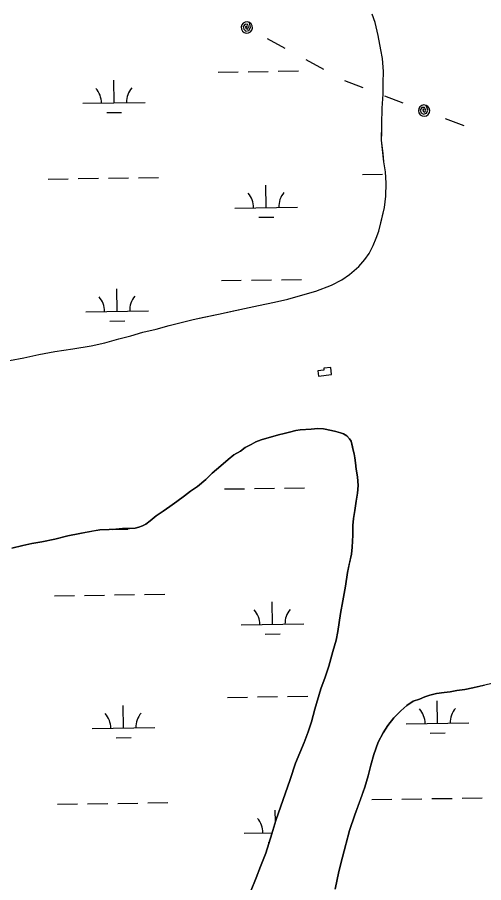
# Model space of a CAD drawing. Extents: x 3807117 to 3845308, y 337856 to 363736.
# Drawn here: x 3822853 to 3823597, y 356103 to 357484 of the extents above; entities that cross this region are included whole.
import ezdxf

# ---------------------------------------------------------------- set-up
doc = ezdxf.new("R2010")
doc.units = 0
for name, color, linetype in [('V-CHAN-DOCK', 7, 'Continuous'), ('V-TOPO-SHOR', 7, 'Continuous'), ('V-UTIL-LINE', 7, 'Continuous'), ('V-WETL-SWMP', 7, 'Continuous')]:
    doc.layers.add(name, color=color, linetype=linetype)

msp = doc.modelspace()

# ---------------------------------------------------------------- linework, layer by layer
at = {"layer": 'V-CHAN-DOCK'}
msp.add_lwpolyline([(3823333.4, 356911.3), (3823354.5, 356913.7), (3823353.3, 356924.8), (3823342, 356923.6), (3823342.3, 356920.7), (3823332.5, 356919.6)], close=True, dxfattribs=at)
at = {"layer": 'V-TOPO-SHOR'}
for points in [[(3822840.2, 356936), (3822862.8, 356940.2), (3822886.9, 356945.9), (3822912.6, 356950.4), (3822941, 356954.9), (3822970.6, 356959.4), (3822992.3, 356964.4), (3823014.9, 356970.8), (3823033.6, 356975.4), (3823053.1, 356981.1), (3823074.1, 356986.1), (3823095.1, 356991.8), (3823133.2, 357001.3), (3823150.7, 357005.1), (3823173.7, 357010), (3823192.8, 357014.2), (3823215.3, 357019.1), (3823237.9, 357023.7), (3823263.2, 357029), (3823284.6, 357033.9), (3823308.7, 357040.8), (3823329.4, 357046.5), (3823354.3, 357056.4), (3823370.6, 357064.9), (3823383.1, 357073.4), (3823398, 357086.1), (3823407.4, 357097.4), (3823414.4, 357107), (3823421.1, 357119.8), (3823425.4, 357131.1), (3823429.8, 357142.7), (3823434.5, 357162.1), (3823438.9, 357180.4), (3823440.9, 357198.2), (3823441.4, 357219.2), (3823440.4, 357237.1), (3823438.1, 357253), (3823436.6, 357266.6), (3823434.4, 357288), (3823434.5, 357300.1), (3823434.6, 357313.3), (3823435.5, 357338.9), (3823436.8, 357361.1), (3823436.9, 357379.3), (3823437.4, 357397.6), (3823435.9, 357418.2), (3823432.9, 357431.8), (3823428.7, 357454.8), (3823423.8, 357475.4), (3823419.2, 357489)], [(3822843.6, 356636.7), (3822861.5, 356640.9), (3822875.6, 356643.9), (3822892, 356646.9), (3822912.3, 356651.1), (3822933.3, 356656.1), (3822952.5, 356659.9), (3822974.3, 356664), (3822984.1, 356665.9), (3822999.3, 356666.6), (3823009.8, 356667), (3823020.7, 356667.7), (3823032, 356668), (3823041, 356668.7), (3823046.9, 356670.3), (3823052.3, 356672.2), (3823057.8, 356674.9), (3823064.8, 356680.3), (3823074.2, 356688.1), (3823085.6, 356695.4), (3823096.2, 356703.1), (3823107.5, 356711.3), (3823119.6, 356720.2), (3823129.4, 356727.5), (3823140.4, 356734.9), (3823153.7, 356746.1), (3823163.9, 356756.2), (3823177.6, 356768.2), (3823189.3, 356778.3), (3823198.3, 356785.6), (3823208.9, 356791.4), (3823216.7, 356797.2), (3823226.1, 356801.8), (3823233.5, 356806.1), (3823242.1, 356809.6), (3823269.9, 356817.6), (3823278.8, 356819.5), (3823287.4, 356821.8), (3823297.2, 356824.1), (3823304.2, 356825.2), (3823312.8, 356825.9), (3823321.8, 356826.7), (3823332.3, 356827.4), (3823341.6, 356826.9), (3823354.1, 356824.5), (3823361.1, 356822.9), (3823368.9, 356820.9), (3823373.6, 356819), (3823379, 356815.8), (3823383.3, 356811.1), (3823385.6, 356807.2), (3823387.1, 356801), (3823389, 356792.8), (3823390.5, 356786.9), (3823391.7, 356780.7), (3823392.8, 356772.9), (3823393.9, 356762.7), (3823395.8, 356750.6), (3823396.9, 356736.6), (3823395.7, 356724.5), (3823393.6, 356711.7), (3823391.6, 356696.9), (3823389.6, 356684)], [(3823389.6, 356684), (3823388.4, 356672.7), (3823388.3, 356657.1), (3823387.4, 356638), (3823386.2, 356627.1), (3823382.6, 356610.8), (3823379.8, 356597.9), (3823376.5, 356575.7), (3823372.5, 356552.3), (3823368.9, 356532.5), (3823364.4, 356503.7), (3823362, 356489.6), (3823356.5, 356471.7), (3823350.1, 356448), (3823344.2, 356430.5), (3823337.4, 356412.2), (3823327.9, 356379.5), (3823322.3, 356359.3), (3823316.8, 356343.3), (3823310.5, 356326.2), (3823303.8, 356309.9), (3823297, 356293.5), (3823288.3, 356267.1), (3823265.4, 356202.1), (3823259, 356180.7), (3823249.5, 356149.9), (3823240.8, 356128.5), (3823234.1, 356110.2), (3823225, 356088.1)], [(3823360.1, 356092.3), (3823366.1, 356120.4), (3823371.7, 356143.1), (3823377.3, 356163.4), (3823383.3, 356185.7), (3823391.6, 356211.1), (3823400.4, 356235.3), (3823407.5, 356255.2), (3823412.7, 356273.2), (3823417.1, 356290.4), (3823421.9, 356307.2), (3823429, 356327.1), (3823436.6, 356341.9), (3823444.1, 356353.6), (3823453.9, 356365.7), (3823465.3, 356377), (3823474.7, 356385.5), (3823485, 356392.1), (3823495.1, 356395.6), (3823503.4, 356399), (3823511.6, 356401.7), (3823521.8, 356404.4), (3823534.3, 356406.3), (3823543.7, 356407.4), (3823554.7, 356409.3), (3823567.2, 356410.8), (3823580.1, 356413.5), (3823598.2, 356417.7)]]:
    msp.add_lwpolyline(points, dxfattribs=at)
at = {"layer": 'V-UTIL-LINE'}
for points in [[(3823219.1, 357467.5), (3823218.8, 357470.4), (3823217.1, 357468.8), (3823217.4, 357466.1), (3823220.1, 357465), (3823221.9, 357467.9), (3823220.7, 357472.5), (3823216.4, 357472.7), (3823213, 357469.2), (3823214.1, 357464.8), (3823217.5, 357461.9), (3823222.2, 357462.8), (3823225.1, 357467.5), (3823223.4, 357475.4), (3823220.1, 357476.5), (3823216.6, 357476.2), (3823213.5, 357474.5), (3823211.2, 357471.8), (3823210.2, 357468.5), (3823210.5, 357465), (3823212.1, 357461.9), (3823214.8, 357459.6), (3823218.2, 357458.6), (3823221.7, 357458.9), (3823224.8, 357460.5), (3823227, 357463.2), (3823228.1, 357466.6), (3823227.7, 357470.1), (3823226.1, 357473.2), (3823223.4, 357475.4)], [(3823251.6, 357449.8), (3823280, 357434.4)], [(3823313.3, 357416.3), (3823341.7, 357400.9)], [(3823375, 357382.8), (3823404.4, 357371.7)], [(3823439, 357358.7), (3823468.5, 357347.6)], [(3823502.2, 357334.9), (3823501.5, 357337.7), (3823500, 357336), (3823500.7, 357333.3), (3823503.6, 357332.6), (3823504.9, 357335.7), (3823503.1, 357340), (3823498.8, 357339.7), (3823496, 357335.8), (3823497.6, 357331.5), (3823501.4, 357329.1), (3823505.9, 357330.7), (3823508.2, 357335.7), (3823505.4, 357343.3), (3823501.9, 357343.9), (3823498.5, 357343.1), (3823495.6, 357341.1), (3823493.8, 357338.1), (3823493.2, 357334.6), (3823494, 357331.2), (3823496.1, 357328.4), (3823499, 357326.5), (3823502.5, 357325.9), (3823505.9, 357326.7), (3823508.8, 357328.8), (3823510.6, 357331.8), (3823511.2, 357335.2), (3823510.4, 357338.6), (3823508.4, 357341.5), (3823505.4, 357343.3)], [(3823536, 357322.2), (3823565.4, 357311.2)]]:
    msp.add_lwpolyline(points, dxfattribs=at)
at = {"layer": 'V-WETL-SWMP'}
for p, q in [((3823423.8, 357475.4), (3823419.2, 357489)), ((3823428.7, 357454.8), (3823423.8, 357475.4)), ((3823432.9, 357431.8), (3823428.7, 357454.8)), ((3823435.9, 357418.2), (3823432.9, 357431.8)), ((3823437.4, 357397.6), (3823435.9, 357418.2)), ((3823221.4, 357397), (3823253.4, 357397.5)), ((3823269.4, 357397.7), (3823301.4, 357398.2)), ((3823436.9, 357379.4), (3823437.4, 357397.6)), ((3823173.4, 357396.3), (3823205.4, 357396.8)), ((3823007, 357347.4), (3823006.5, 357383.4)), ((3823436.8, 357361.1), (3823436.9, 357379.4)), ((3823435.5, 357338.9), (3823436.8, 357361.1)), ((3822957, 357346.6), (3823057, 357348.1)), ((3822995.3, 357331.8), (3823019.2, 357332.1)), ((3823434.6, 357313.3), (3823435.5, 357338.9)), ((3823434.4, 357288), (3823434.6, 357313.3)), ((3823438.1, 357253), (3823434.4, 357288)), ((3823440.4, 357237.1), (3823438.1, 357253)), ((3823403.8, 357233.2), (3823435.8, 357233.7)), ((3823441.4, 357219.2), (3823440.4, 357237.1)), ((3822902, 357225.7), (3822934, 357226.2)), ((3822950, 357226.4), (3822982, 357226.9)), ((3822998, 357227.1), (3823030, 357227.6)), ((3823046, 357227.9), (3823078, 357228.3)), ((3823440.9, 357198.2), (3823441.4, 357219.2)), ((3823250, 357180.2), (3823249.5, 357216.2)), ((3823438.9, 357180.4), (3823440.9, 357198.2)), ((3823200, 357179.4), (3823300, 357180.9)), ((3823429.8, 357142.7), (3823438.9, 357180.4)), ((3823238.3, 357164.6), (3823262.3, 357164.9)), ((3823425.4, 357131.1), (3823429.8, 357142.7)), ((3823421.1, 357119.8), (3823425.4, 357131.1)), ((3823414.4, 357107), (3823421.1, 357119.8)), ((3823398, 357086.1), (3823407.4, 357097.4)), ((3823407.4, 357097.4), (3823414.4, 357107)), ((3823383.1, 357073.4), (3823398, 357086.1)), ((3823370.6, 357064.9), (3823383.1, 357073.4)), ((3823178.4, 357063.7), (3823210.3, 357064.1)), ((3823226.3, 357064.4), (3823258.3, 357064.9)), ((3823274.3, 357065.1), (3823306.3, 357065.6)), ((3823329.4, 357046.5), (3823354.3, 357056.4)), ((3823354.3, 357056.4), (3823370.6, 357064.9)), ((3823012, 357014.7), (3823011.5, 357050.7)), ((3823284.6, 357033.9), (3823308.7, 357040.8)), ((3823308.7, 357040.8), (3823329.4, 357046.5)), ((3823237.9, 357023.7), (3823263.2, 357029)), ((3823263.2, 357029), (3823284.6, 357033.9)), ((3822962, 357014), (3823062, 357015.5)), ((3823173.7, 357010), (3823215.3, 357019.1)), ((3823215.3, 357019.1), (3823237.9, 357023.7)), ((3823000.2, 356999.1), (3823024.2, 356999.5)), ((3823095.1, 356991.8), (3823133.2, 357001.3)), ((3823133.2, 357001.3), (3823173.7, 357010)), ((3823053.1, 356981.1), (3823074.1, 356986.1)), ((3823074.1, 356986.1), (3823095.1, 356991.8)), ((3822992.3, 356964.4), (3823014.9, 356970.8)), ((3823014.9, 356970.8), (3823033.6, 356975.4)), ((3823033.6, 356975.4), (3823053.1, 356981.1)), ((3822941, 356954.9), (3822970.6, 356959.4)), ((3822970.6, 356959.4), (3822992.3, 356964.4)), ((3822862.8, 356940.2), (3822886.9, 356945.9)), ((3822886.9, 356945.9), (3822912.6, 356950.4)), ((3822912.6, 356950.4), (3822941, 356954.9)), ((3822840.2, 356936), (3822862.8, 356940.2)), ((3823269.9, 356817.6), (3823242.1, 356809.6)), ((3823278.8, 356819.5), (3823269.9, 356817.6)), ((3823287.4, 356821.8), (3823278.8, 356819.5)), ((3823297.2, 356824.1), (3823287.4, 356821.8)), ((3823304.2, 356825.2), (3823297.2, 356824.1)), ((3823321.8, 356826.7), (3823304.2, 356825.2)), ((3823332.3, 356827.4), (3823321.8, 356826.7)), ((3823341.6, 356826.9), (3823332.3, 356827.4)), ((3823354.1, 356824.5), (3823341.6, 356826.9)), ((3823361.1, 356822.9), (3823354.1, 356824.5)), ((3823368.9, 356820.9), (3823361.1, 356822.9)), ((3823373.6, 356819), (3823368.9, 356820.9)), ((3823379, 356815.8), (3823373.6, 356819)), ((3823233.5, 356806.1), (3823226.1, 356801.8)), ((3823242.1, 356809.6), (3823233.5, 356806.1)), ((3823383.3, 356811.1), (3823379, 356815.8)), ((3823385.6, 356807.2), (3823383.3, 356811.1)), ((3823389, 356792.8), (3823385.6, 356807.2)), ((3823208.9, 356791.4), (3823198.3, 356785.6)), ((3823216.7, 356797.2), (3823208.9, 356791.4)), ((3823226.1, 356801.8), (3823216.7, 356797.2)), ((3823390.5, 356786.9), (3823389, 356792.8)), ((3823189.3, 356778.3), (3823177.6, 356768.2)), ((3823198.3, 356785.6), (3823189.3, 356778.3)), ((3823391.7, 356780.7), (3823390.5, 356786.9)), ((3823392.8, 356772.9), (3823391.7, 356780.7)), ((3823177.6, 356768.2), (3823163.9, 356756.2)), ((3823393.9, 356762.7), (3823392.8, 356772.9)), ((3823395.8, 356750.6), (3823393.9, 356762.7)), ((3823163.9, 356756.2), (3823153.7, 356746.1)), ((3823396.9, 356736.6), (3823395.8, 356750.6)), ((3823140.4, 356734.9), (3823129.4, 356727.5)), ((3823153.7, 356746.1), (3823140.4, 356734.9)), ((3823395.7, 356724.5), (3823396.9, 356736.6)), ((3823129.4, 356727.5), (3823119.6, 356720.2)), ((3823183.3, 356731), (3823215.3, 356731.5)), ((3823231.3, 356731.7), (3823263.3, 356732.2)), ((3823279.3, 356732.5), (3823311.3, 356732.9)), ((3823393.6, 356711.7), (3823395.7, 356724.5)), ((3823107.5, 356711.3), (3823096.2, 356703.1)), ((3823119.6, 356720.2), (3823107.5, 356711.3)), ((3823391.6, 356696.9), (3823393.6, 356711.7)), ((3823085.6, 356695.4), (3823074.2, 356688.1)), ((3823096.2, 356703.1), (3823085.6, 356695.4)), ((3823389.6, 356684), (3823391.6, 356696.9)), ((3823064.8, 356680.3), (3823057.8, 356674.9)), ((3823074.2, 356688.1), (3823064.8, 356680.3)), ((3823388.4, 356672.7), (3823389.6, 356684)), ((3822984.1, 356665.9), (3822952.5, 356659.9)), ((3822999.3, 356666.6), (3822984.1, 356665.9)), ((3823009.8, 356667), (3822999.3, 356666.6)), ((3823005.2, 356666.5), (3823029.2, 356666.8)), ((3823020.7, 356667.7), (3823009.8, 356667)), ((3823032, 356668), (3823020.7, 356667.7)), ((3823041, 356668.7), (3823032, 356668)), ((3823046.9, 356670.3), (3823041, 356668.7)), ((3823052.3, 356672.2), (3823046.9, 356670.3)), ((3823057.8, 356674.9), (3823052.3, 356672.2)), ((3823388.3, 356657.1), (3823388.4, 356672.7)), ((3822933.3, 356656.1), (3822912.3, 356651.1)), ((3822952.5, 356659.9), (3822933.3, 356656.1)), ((3823387.4, 356638), (3823388.3, 356657.1)), ((3822861.5, 356640.9), (3822843.6, 356636.7)), ((3822875.6, 356643.9), (3822861.5, 356640.9)), ((3822892, 356646.9), (3822875.6, 356643.9)), ((3822912.3, 356651.1), (3822892, 356646.9)), ((3823386.2, 356627.1), (3823387.4, 356638)), ((3823379.8, 356597.9), (3823386.2, 356627.1)), ((3823376.5, 356575.7), (3823379.8, 356597.9)), ((3823372.5, 356552.3), (3823376.5, 356575.7)), ((3822912, 356560.4), (3822943.9, 356560.9)), ((3822959.9, 356561.2), (3822991.9, 356561.6)), ((3823007.9, 356561.9), (3823039.9, 356562.4)), ((3823055.9, 356562.6), (3823087.9, 356563.1)), ((3823260, 356514.9), (3823259.5, 356550.9)), ((3823368.9, 356532.5), (3823372.5, 356552.3)), ((3823364.4, 356503.7), (3823368.9, 356532.5)), ((3823210, 356514.2), (3823310, 356515.6)), ((3823248.2, 356499.3), (3823272.2, 356499.7)), ((3823362, 356489.6), (3823364.4, 356503.7)), ((3823356.5, 356471.7), (3823362, 356489.6)), ((3823350.1, 356448), (3823356.5, 356471.7)), ((3823344.2, 356430.5), (3823350.1, 356448)), ((3823337.4, 356412.2), (3823344.2, 356430.5)), ((3823622.5, 356423.4), (3823580.1, 356413.5)), ((3823327.9, 356379.5), (3823337.4, 356412.2)), ((3823521.8, 356404.4), (3823511.6, 356401.7)), ((3823534.3, 356406.3), (3823521.8, 356404.4)), ((3823543.7, 356407.4), (3823534.3, 356406.3)), ((3823554.7, 356409.3), (3823543.7, 356407.4)), ((3823567.2, 356410.8), (3823554.7, 356409.3)), ((3823580.1, 356413.5), (3823567.2, 356410.8)), ((3823188.3, 356398.4), (3823220.3, 356398.9)), ((3823236.3, 356399.1), (3823268.3, 356399.6)), ((3823284.3, 356399.8), (3823316.3, 356400.3)), ((3823485, 356392.1), (3823474.7, 356385.5)), ((3823495.1, 356395.6), (3823485, 356392.1)), ((3823503.4, 356399), (3823495.1, 356395.6)), ((3823511.6, 356401.7), (3823503.4, 356399)), ((3823523.8, 356357), (3823523.3, 356393)), ((3823022, 356349.5), (3823021.4, 356385.5)), ((3823322.3, 356359.3), (3823327.9, 356379.5)), ((3823465.3, 356377), (3823453.9, 356365.7)), ((3823474.7, 356385.5), (3823465.3, 356377)), ((3823453.9, 356365.7), (3823444.1, 356353.6)), ((3822972, 356348.7), (3823072, 356350.2)), ((3823316.8, 356343.3), (3823322.3, 356359.3)), ((3823444.1, 356353.6), (3823436.6, 356341.9)), ((3823473.8, 356356.2), (3823573.8, 356357.7)), ((3823010.2, 356333.8), (3823034.2, 356334.2)), ((3823310.5, 356326.2), (3823316.8, 356343.3)), ((3823436.6, 356341.9), (3823429, 356327.1)), ((3823512.1, 356341.4), (3823536.1, 356341.7)), ((3823297, 356293.5), (3823310.5, 356326.2)), ((3823429, 356327.1), (3823421.9, 356307.2)), ((3823421.9, 356307.2), (3823417.1, 356290.4)), ((3823288.3, 356267.1), (3823297, 356293.5)), ((3823417.1, 356290.4), (3823412.7, 356273.2)), ((3823265.4, 356202.1), (3823288.3, 356267.1)), ((3823412.7, 356273.2), (3823407.5, 356255.2)), ((3823407.5, 356255.2), (3823391.6, 356211.1)), ((3823514.8, 356236.8), (3823546.8, 356237.2)), ((3823562.8, 356237.5), (3823594.8, 356238)), ((3822916.9, 356227.8), (3822948.9, 356228.3)), ((3822964.9, 356228.5), (3822996.9, 356229)), ((3823012.9, 356229.2), (3823044.9, 356229.7)), ((3823060.9, 356230), (3823092.9, 356230.4)), ((3823418.8, 356235.3), (3823450.8, 356235.8)), ((3823466.8, 356236), (3823498.8, 356236.5)), ((3823264.7, 356199.9), (3823264.4, 356218.3)), ((3823391.6, 356211.1), (3823383.3, 356185.7)), ((3823259, 356180.7), (3823265.4, 356202.1)), ((3823215, 356181.5), (3823259.5, 356182.2)), ((3823383.3, 356185.7), (3823371.7, 356143.1)), ((3823249.5, 356149.9), (3823259, 356180.7)), ((3823253.2, 356166.7), (3823254.7, 356166.7)), ((3823240.8, 356128.5), (3823249.5, 356149.9)), ((3823371.7, 356143.1), (3823366.1, 356120.4)), ((3823234.1, 356110.2), (3823240.8, 356128.5)), ((3823366.1, 356120.4), (3823360.1, 356092.3)), ((3823225, 356088.1), (3823234.1, 356110.2))]:
    msp.add_line(p, q, dxfattribs=at)
for centre, start, end in [((3822951.8, 357347), 0.0865, 41.6302), ((3823062.2, 357348.7), 140.0865, 181.6302), ((3823305.3, 357181.5), 140.0865, 181.6302), ((3823194.8, 357179.8), 0.0865, 41.6302), ((3823067.2, 357016), 140.0865, 181.6302), ((3822956.8, 357014.4), 0.0865, 41.6302), ((3823204.7, 356514.5), 0.0865, 41.6302), ((3823315.2, 356516.2), 140.0865, 181.6302), ((3823468.6, 356356.6), 0.0865, 41.6302), ((3823579.1, 356358.3), 140.0865, 181.6302), ((3822966.7, 356349.1), 0.0865, 41.6302), ((3823077.2, 356350.8), 140.0865, 181.6302), ((3823209.7, 356181.9), 0.0865, 41.6302)]:
    msp.add_arc(centre, 35.2, start, end, dxfattribs=at)

doc.saveas('drawing.dxf')
